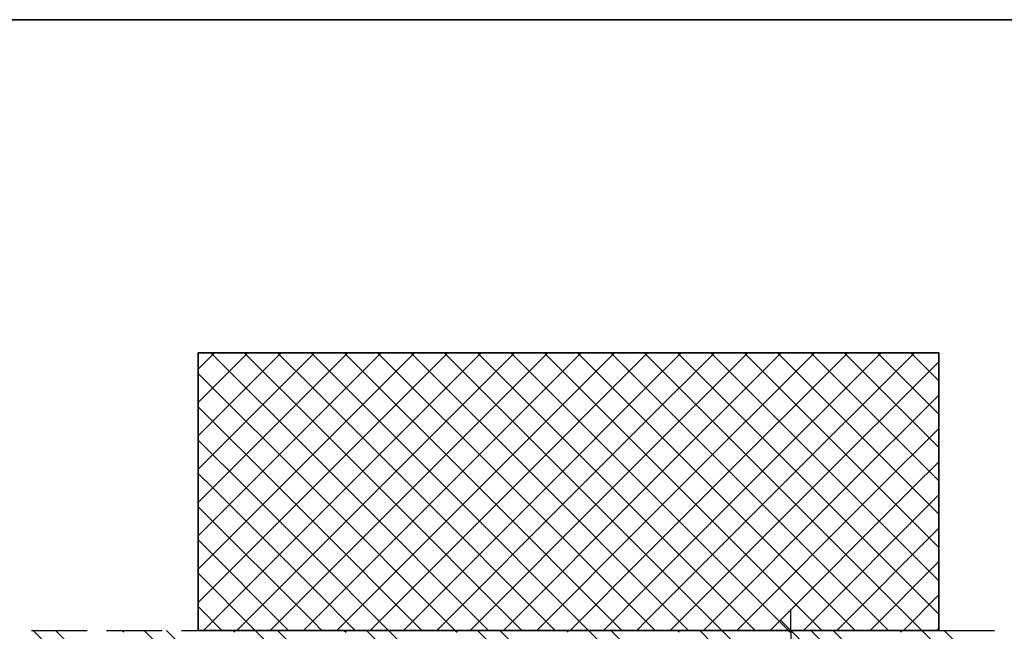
# Model space of a CAD drawing. Header units: millimetres. Extents: x 40580 to 1930067, y -240640 to 81020.
# Tile 381 of 656: x 1129242 to 1132788, y -211165 to -208962. Entities that reach past the tile are written whole.
import ezdxf

# ---------------------------------------------------------------- set-up
doc = ezdxf.new("R2010")
doc.units = ezdxf.units.MM
doc.linetypes.add('______2', pattern=[270, 200, -70])
for name, color, linetype, lineweight in [('Standard', 7, 'Continuous', 25), ('ЖБ Перекрытие верхний уровень', 7, 'Continuous', 35), ('Примечания', 7, 'Continuous', 13)]:
    doc.layers.add(name, color=color, linetype=linetype, lineweight=lineweight)
doc.layers.add('Стилевая поверхн.', color=7, linetype='Continuous')

msp = doc.modelspace()

# ---------------------------------------------------------------- linework, layer by layer
at = {"layer": 'Standard', "color": 7, "linetype": 'Continuous', "lineweight": -3, "transparency": 33554687}
msp.add_line((1132018.4, -211161.7), (1132018.4, -211086.7), dxfattribs=at)
at = {"layer": 'Standard', "color": 7, "linetype": 'Continuous', "lineweight": 25, "transparency": 33554687}
msp.add_line((1131980.9, -211124.2), (1132055.9, -211199.2), dxfattribs=at)
at = {"layer": 'Standard', "color": 251, "linetype": 'Continuous', "lineweight": -3, "true_color": 0x656565, "transparency": 33554687}
for q in [(1131893.4, -211161.7), (1132143.4, -211161.7), (1132018.4, -211161.7)]:
    msp.add_line((1132018.4, -211161.7), q, dxfattribs=at)
at = {"layer": 'Standard', "color": 7, "linetype": 'Continuous', "lineweight": -3, "transparency": 33554687}
msp.add_lwpolyline([(1132018.4, -211161.7), (1132018.4, -211987.6), (1132018.4, -211987.6), (1132018.4, -212495)], dxfattribs=at)
at = {"layer": 'ЖБ Перекрытие верхний уровень', "transparency": 33554687}
for p, q in [((1134618.4, -208961.7), (1124885.1, -208961.7)), ((1129885.1, -211161.7), (1129885.1, -210161.7)), ((1129885.1, -210161.7), (1132551.8, -210161.7)), ((1132551.8, -210161.7), (1132551.8, -211161.7)), ((1132551.8, -211161.7), (1129885.1, -211161.7))]:
    msp.add_line(p, q, dxfattribs=at)
at = {"layer": 'Примечания', "color": 253, "linetype": '______2', "lineweight": -3, "true_color": 0xababab, "transparency": 33554687}
for p, q in [((1129285.1, -212495), (1129285.1, -211161.7)), ((1129285.1, -211161.7), (1129885.1, -211161.7)), ((1132551.8, -211161.7), (1133885.1, -211161.7))]:
    msp.add_line(p, q, dxfattribs=at)
at = {"layer": 'Стилевая поверхн.', "color": 252, "linetype": 'Continuous', "lineweight": 13, "true_color": 0x8f8f8f, "transparency": 33554687}
for p, q in [((1129885.1, -210220.6), (1129944, -210161.7)), ((1129885.1, -210340.6), (1130064, -210161.7)), ((1129885.1, -210460.6), (1130184, -210161.7)), ((1129885.1, -210580.6), (1130297.4, -210168.3)), ((1129930.8, -210161.7), (1130297.4, -210528.3)), ((1130050.8, -210161.7), (1130297.4, -210408.3)), ((1130170.8, -210161.7), (1130297.4, -210288.3)), ((1130290.8, -210161.7), (1130297.4, -210168.3)), ((1130297.4, -210168.3), (1130304, -210161.7)), ((1130297.4, -210288.3), (1130424, -210161.7)), ((1130297.4, -210408.3), (1130544, -210161.7)), ((1130297.4, -210528.3), (1130664, -210161.7)), ((1130297.4, -210648.3), (1130784, -210161.7)), ((1130297.4, -210168.3), (1130777.4, -210648.3)), ((1130410.8, -210161.7), (1130897.4, -210648.3)), ((1130417.4, -210648.3), (1130904, -210161.7)), ((1130530.8, -210161.7), (1131017.4, -210648.3)), ((1130537.4, -210648.3), (1131024, -210161.7)), ((1130650.8, -210161.7), (1131137.4, -210648.3)), ((1130657.4, -210648.3), (1131144, -210161.7)), ((1130770.8, -210161.7), (1131257.4, -210648.3)), ((1130777.4, -210648.3), (1131264, -210161.7)), ((1130890.8, -210161.7), (1131377.4, -210648.3)), ((1130897.4, -210648.3), (1131384, -210161.7)), ((1131010.8, -210161.7), (1131497.4, -210648.3)), ((1131017.4, -210648.3), (1131497.4, -210168.3)), ((1131130.8, -210161.7), (1131497.4, -210528.3)), ((1131250.8, -210161.7), (1131497.4, -210408.3)), ((1131370.8, -210161.7), (1131497.4, -210288.3)), ((1131490.8, -210161.7), (1131497.4, -210168.3)), ((1131497.4, -210168.3), (1131504, -210161.7)), ((1131497.4, -210288.3), (1131624, -210161.7)), ((1131497.4, -210408.3), (1131744, -210161.7)), ((1131497.4, -210528.3), (1131864, -210161.7)), ((1131497.4, -210648.3), (1131984, -210161.7)), ((1131497.4, -210168.3), (1131977.4, -210648.3)), ((1131610.8, -210161.7), (1132097.4, -210648.3)), ((1131617.4, -210648.3), (1132104, -210161.7)), ((1131730.8, -210161.7), (1132217.4, -210648.3)), ((1131737.4, -210648.3), (1132224, -210161.7)), ((1131850.8, -210161.7), (1132337.4, -210648.3)), ((1131857.4, -210648.3), (1132344, -210161.7)), ((1131970.8, -210161.7), (1132457.4, -210648.3)), ((1131977.4, -210648.3), (1132464, -210161.7)), ((1132090.8, -210161.7), (1132551.8, -210622.7)), ((1132210.8, -210161.7), (1132551.8, -210502.7)), ((1132330.8, -210161.7), (1132551.8, -210382.7)), ((1132450.8, -210161.7), (1132551.8, -210262.7)), ((1132097.4, -210648.3), (1132551.8, -210193.9)), ((1129885.1, -210236), (1130297.4, -210648.3)), ((1129937.4, -210648.3), (1130297.4, -210288.3)), ((1130297.4, -210288.3), (1130657.4, -210648.3)), ((1131137.4, -210648.3), (1131497.4, -210288.3)), ((1131497.4, -210288.3), (1131857.4, -210648.3)), ((1132217.4, -210648.3), (1132551.8, -210313.9)), ((1129885.1, -210356), (1130177.4, -210648.3)), ((1130057.4, -210648.3), (1130297.4, -210408.3)), ((1130297.4, -210408.3), (1130537.4, -210648.3)), ((1131257.4, -210648.3), (1131497.4, -210408.3)), ((1131497.4, -210408.3), (1131737.4, -210648.3)), ((1132337.4, -210648.3), (1132551.8, -210433.9)), ((1129885.1, -210476), (1130057.4, -210648.3)), ((1130177.4, -210648.3), (1130297.4, -210528.3)), ((1130297.4, -210528.3), (1130417.4, -210648.3)), ((1131377.4, -210648.3), (1131497.4, -210528.3)), ((1131497.4, -210528.3), (1131617.4, -210648.3)), ((1132457.4, -210648.3), (1132551.8, -210553.9)), ((1129885.1, -210596), (1129937.4, -210648.3)), ((1129885.1, -210700.6), (1129937.4, -210648.3)), ((1129885.1, -210820.6), (1130057.4, -210648.3)), ((1129885.1, -210940.6), (1130177.4, -210648.3)), ((1129885.1, -211060.6), (1130297.4, -210648.3)), ((1129937.4, -210648.3), (1130297.4, -211008.3)), ((1130057.4, -210648.3), (1130297.4, -210888.3)), ((1130177.4, -210648.3), (1130297.4, -210768.3)), ((1130297.4, -210768.3), (1130417.4, -210648.3)), ((1130297.4, -210888.3), (1130537.4, -210648.3)), ((1130297.4, -211008.3), (1130657.4, -210648.3)), ((1130297.4, -211128.3), (1130777.4, -210648.3)), ((1130297.4, -210648.3), (1130810.8, -211161.7)), ((1130384, -211161.7), (1130897.4, -210648.3)), ((1130417.4, -210648.3), (1130930.8, -211161.7)), ((1130504, -211161.7), (1131017.4, -210648.3)), ((1130537.4, -210648.3), (1131050.8, -211161.7)), ((1130624, -211161.7), (1131137.4, -210648.3)), ((1130657.4, -210648.3), (1131170.8, -211161.7)), ((1130744, -211161.7), (1131257.4, -210648.3)), ((1130777.4, -210648.3), (1131290.8, -211161.7)), ((1130864, -211161.7), (1131377.4, -210648.3)), ((1130897.4, -210648.3), (1131410.8, -211161.7)), ((1130984, -211161.7), (1131497.4, -210648.3)), ((1131017.4, -210648.3), (1131497.4, -211128.3)), ((1131137.4, -210648.3), (1131497.4, -211008.3)), ((1131257.4, -210648.3), (1131497.4, -210888.3)), ((1131377.4, -210648.3), (1131497.4, -210768.3)), ((1131497.4, -210768.3), (1131617.4, -210648.3)), ((1131497.4, -210888.3), (1131737.4, -210648.3)), ((1131497.4, -211008.3), (1131857.4, -210648.3)), ((1131497.4, -211128.3), (1131977.4, -210648.3)), ((1131497.4, -210648.3), (1132010.8, -211161.7)), ((1131584, -211161.7), (1132097.4, -210648.3)), ((1131617.4, -210648.3), (1132130.8, -211161.7)), ((1131704, -211161.7), (1132217.4, -210648.3)), ((1131737.4, -210648.3), (1132250.8, -211161.7)), ((1131824, -211161.7), (1132337.4, -210648.3)), ((1131857.4, -210648.3), (1132370.8, -211161.7)), ((1131944, -211161.7), (1132457.4, -210648.3)), ((1131977.4, -210648.3), (1132490.8, -211161.7)), ((1132097.4, -210648.3), (1132551.8, -211102.7)), ((1132217.4, -210648.3), (1132551.8, -210982.7)), ((1132337.4, -210648.3), (1132551.8, -210862.7)), ((1132457.4, -210648.3), (1132551.8, -210742.7)), ((1132064, -211161.7), (1132551.8, -210673.9)), ((1129885.1, -210716), (1130297.4, -211128.3)), ((1129904, -211161.7), (1130297.4, -210768.3)), ((1130297.4, -210768.3), (1130690.8, -211161.7)), ((1131104, -211161.7), (1131497.4, -210768.3)), ((1131497.4, -210768.3), (1131890.8, -211161.7)), ((1132184, -211161.7), (1132551.8, -210793.9)), ((1129885.1, -210836), (1130210.8, -211161.7)), ((1130024, -211161.7), (1130297.4, -210888.3)), ((1130297.4, -210888.3), (1130570.8, -211161.7)), ((1131224, -211161.7), (1131497.4, -210888.3)), ((1131497.4, -210888.3), (1131770.8, -211161.7)), ((1132304, -211161.7), (1132551.8, -210913.9)), ((1129885.1, -210956), (1130090.8, -211161.7)), ((1130144, -211161.7), (1130297.4, -211008.3)), ((1130297.4, -211008.3), (1130450.8, -211161.7)), ((1131344, -211161.7), (1131497.4, -211008.3)), ((1131497.4, -211008.3), (1131650.8, -211161.7)), ((1132424, -211161.7), (1132551.8, -211033.9)), ((1129885.1, -211076), (1129970.8, -211161.7)), ((1130264, -211161.7), (1130297.4, -211128.3)), ((1130297.4, -211128.3), (1130330.8, -211161.7)), ((1131464, -211161.7), (1131497.4, -211128.3)), ((1131497.4, -211128.3), (1131530.8, -211161.7)), ((1132544, -211161.7), (1132551.8, -211153.9))]:
    msp.add_line(p, q, dxfattribs=at)
at = {"layer": 'Стилевая поверхн.', "color": 9, "linetype": 'Continuous', "lineweight": -3, "true_color": 0xc7c7c7, "transparency": 33554687}
for p, q in [((1129290.8, -211161.7), (1129337.4, -211208.3)), ((1129370.8, -211161.7), (1129457.4, -211248.3)), ((1129610.8, -211161.7), (1129617.4, -211168.3)), ((1129690.8, -211161.7), (1129737.4, -211208.3)), ((1129770.8, -211161.7), (1129857.4, -211248.3)), ((1130010.8, -211161.7), (1130017.4, -211168.3)), ((1130090.8, -211161.7), (1130137.4, -211208.3)), ((1130170.8, -211161.7), (1130257.4, -211248.3)), ((1130410.8, -211161.7), (1130417.4, -211168.3)), ((1130490.8, -211161.7), (1130537.4, -211208.3)), ((1130570.8, -211161.7), (1130657.4, -211248.3)), ((1130810.8, -211161.7), (1130817.4, -211168.3)), ((1130890.8, -211161.7), (1130937.4, -211208.3)), ((1130970.8, -211161.7), (1131057.4, -211248.3)), ((1131210.8, -211161.7), (1131217.4, -211168.3)), ((1131290.8, -211161.7), (1131337.4, -211208.3)), ((1131370.8, -211161.7), (1131457.4, -211248.3)), ((1131610.8, -211161.7), (1131617.4, -211168.3)), ((1131690.8, -211161.7), (1131737.4, -211208.3)), ((1131770.8, -211161.7), (1131857.4, -211248.3)), ((1132010.8, -211161.7), (1132017.4, -211168.3)), ((1132090.8, -211161.7), (1132137.4, -211208.3)), ((1132170.8, -211161.7), (1132257.4, -211248.3)), ((1132410.8, -211161.7), (1132417.4, -211168.3)), ((1132490.8, -211161.7), (1132537.4, -211208.3)), ((1132570.8, -211161.7), (1132657.4, -211248.3))]:
    msp.add_line(p, q, dxfattribs=at)

doc.saveas('drawing.dxf')
